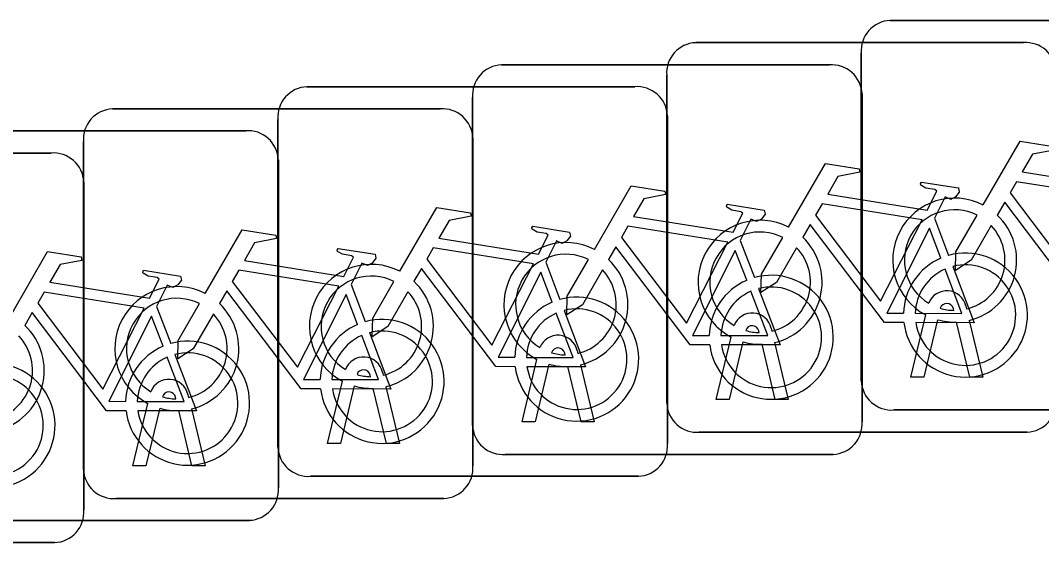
# Model space of a CAD drawing. Extents: x 162186 to 163152, y 385513 to 386513.
# Drawn here: x 162758.637 to 162761.256, y 386425.324 to 386426.664 of the extents above; entities that cross this region are included whole.
import ezdxf

# ---------------------------------------------------------------- set-up
doc = ezdxf.new("R2010")
doc.units = 0
doc.layers.add('IMGEO_Fietsenrek', color=7, linetype='Continuous')

msp = doc.modelspace()

# ---------------------------------------------------------------- linework, layer by layer
at = {"layer": 'IMGEO_Fietsenrek'}
for p, q in [((162760.8679, 386426.6635), (162761.7088, 386426.6635)), ((162761.7088, 386426.6635), (162760.8679, 386426.6635)), ((162760.3689, 386426.6065), (162761.2098, 386426.6065)), ((162761.2098, 386426.6065), (162760.3689, 386426.6065)), ((162760.7935, 386425.7389), (162760.7935, 386426.5798)), ((162760.7935, 386426.5798), (162760.7935, 386425.7389)), ((162759.8709, 386426.5495), (162760.7118, 386426.5495)), ((162760.7118, 386426.5495), (162759.8709, 386426.5495)), ((162760.2945, 386425.6819), (162760.2945, 386426.5228)), ((162760.2945, 386426.5228), (162760.2945, 386425.6819)), ((162759.3719, 386426.4935), (162760.2128, 386426.4935)), ((162760.2128, 386426.4935), (162759.3719, 386426.4935)), ((162760.7955, 386426.4751), (162760.7955, 386425.6342)), ((162760.7955, 386425.6342), (162760.7955, 386426.4751)), ((162759.7965, 386425.6249), (162759.7965, 386426.4658)), ((162759.7965, 386426.4658), (162759.7965, 386425.6249)), ((162758.8729, 386426.4365), (162759.7138, 386426.4365)), ((162759.7138, 386426.4365), (162758.8729, 386426.4365)), ((162759.2975, 386425.5689), (162759.2975, 386426.4098)), ((162759.2975, 386426.4098), (162759.2975, 386425.5689)), ((162760.2965, 386426.4191), (162760.2965, 386425.5782)), ((162760.2965, 386425.5782), (162760.2965, 386426.4191)), ((162758.3739, 386426.3805), (162759.2148, 386426.3805)), ((162759.2148, 386426.3805), (162758.3739, 386426.3805)), ((162758.7985, 386425.5119), (162758.7985, 386426.3528)), ((162758.7985, 386426.3528), (162758.7985, 386425.5119)), ((162759.7975, 386426.3621), (162759.7975, 386425.5212)), ((162759.7975, 386425.5212), (162759.7975, 386426.3621)), ((162757.8749, 386426.3235), (162758.7158, 386426.3235)), ((162758.7158, 386426.3235), (162757.8749, 386426.3235)), ((162759.2985, 386426.3061), (162759.2985, 386425.4652)), ((162759.2985, 386425.4652), (162759.2985, 386426.3061)), ((162758.7995, 386426.2491), (162758.7995, 386425.4082)), ((162758.7995, 386425.4082), (162758.7995, 386426.2491)), ((162760.9812, 386426.1562), (162761.0175, 386426.061)), ((162760.4832, 386426.0992), (162760.5195, 386426.004)), ((162759.9842, 386426.0432), (162760.0205, 386425.948)), ((162759.4852, 386425.9862), (162759.5215, 386425.891)), ((162758.9862, 386425.9302), (162759.0225, 386425.835)), ((162761.0309, 386425.9199), (162761.0299, 386425.9242)), ((162761.0616, 386425.9314), (162761.0634, 386425.9235)), ((162760.9205, 386425.7483), (162760.9588, 386425.9083)), ((162760.5626, 386425.8744), (162760.5644, 386425.8665)), ((162760.9892, 386425.8961), (162760.9539, 386425.7483)), ((162761.072, 386425.7483), (162761.0381, 386425.89)), ((162761.0704, 386425.8943), (162761.1054, 386425.7483)), ((162760.4215, 386425.6913), (162760.4598, 386425.8513)), ((162760.5319, 386425.8629), (162760.5309, 386425.8672)), ((162760.4902, 386425.8391), (162760.4549, 386425.6913)), ((162760.573, 386425.6913), (162760.5391, 386425.833)), ((162760.5714, 386425.8373), (162760.6064, 386425.6913)), ((162759.9235, 386425.6343), (162759.9618, 386425.7943)), ((162760.0339, 386425.8059), (162760.0329, 386425.8102)), ((162760.0646, 386425.8174), (162760.0664, 386425.8095)), ((162759.9922, 386425.7821), (162759.9569, 386425.6343)), ((162760.075, 386425.6343), (162760.0411, 386425.776)), ((162760.0734, 386425.7803), (162760.1084, 386425.6343)), ((162759.5349, 386425.7499), (162759.5339, 386425.7542)), ((162759.5656, 386425.7614), (162759.5674, 386425.7535)), ((162760.9539, 386425.7483), (162760.9205, 386425.7483)), ((162761.1054, 386425.7483), (162761.072, 386425.7483)), ((162759.4245, 386425.5783), (162759.4628, 386425.7383)), ((162759.4932, 386425.7261), (162759.4579, 386425.5783)), ((162759.576, 386425.5783), (162759.5421, 386425.72)), ((162759.5744, 386425.7243), (162759.6094, 386425.5783)), ((162759.0359, 386425.6929), (162759.0349, 386425.6972)), ((162759.0666, 386425.7044), (162759.0684, 386425.6965)), ((162760.4549, 386425.6913), (162760.4215, 386425.6913)), ((162760.6064, 386425.6913), (162760.573, 386425.6913)), ((162758.9255, 386425.5213), (162758.9638, 386425.6813)), ((162758.9942, 386425.6691), (162758.9589, 386425.5213)), ((162759.077, 386425.5213), (162759.0431, 386425.663)), ((162759.0754, 386425.6673), (162759.1104, 386425.5213)), ((162761.7181, 386425.6645), (162760.8772, 386425.6645)), ((162760.8772, 386425.6645), (162761.7181, 386425.6645)), ((162759.9569, 386425.6343), (162759.9235, 386425.6343)), ((162760.1084, 386425.6343), (162760.075, 386425.6343)), ((162761.2191, 386425.6075), (162760.3782, 386425.6075)), ((162760.3782, 386425.6075), (162761.2191, 386425.6075)), ((162759.4579, 386425.5783), (162759.4245, 386425.5783)), ((162759.6094, 386425.5783), (162759.576, 386425.5783)), ((162760.7211, 386425.5505), (162759.8802, 386425.5505)), ((162759.8802, 386425.5505), (162760.7211, 386425.5505)), ((162758.9589, 386425.5213), (162758.9255, 386425.5213)), ((162759.1104, 386425.5213), (162759.077, 386425.5213)), ((162760.2221, 386425.4945), (162759.3812, 386425.4945)), ((162759.3812, 386425.4945), (162760.2221, 386425.4945)), ((162759.7231, 386425.4375), (162758.8822, 386425.4375)), ((162758.8822, 386425.4375), (162759.7231, 386425.4375)), ((162759.2241, 386425.3815), (162758.3832, 386425.3815)), ((162758.3832, 386425.3815), (162759.2241, 386425.3815)), ((162758.7251, 386425.3245), (162757.8842, 386425.3245)), ((162757.8842, 386425.3245), (162758.7251, 386425.3245))]:
    msp.add_line(p, q, dxfattribs=at)
for points in [[(162761.1061, 386426.1902), (162761.2008, 386426.3537), (162761.287, 386426.3399), (162761.2887, 386426.3312), (162761.2326, 386426.3203), (162761.2064, 386426.275), (162761.4616, 386426.2342)], [(162760.6071, 386426.1332), (162760.7018, 386426.2967), (162760.788, 386426.2829), (162760.7897, 386426.2742), (162760.7336, 386426.2633), (162760.7074, 386426.218), (162760.9626, 386426.1772)], [(162760.1091, 386426.0762), (162760.2038, 386426.2397), (162760.29, 386426.2259), (162760.2917, 386426.2172), (162760.2356, 386426.2063), (162760.2094, 386426.161), (162760.4646, 386426.1202)], [(162760.9626, 386426.1772), (162760.9876, 386426.226), (162760.9825, 386426.23), (162760.9593, 386426.2337), (162760.9466, 386426.2412), (162760.9456, 386426.2443), (162760.9478, 386426.2489), (162761.0426, 386426.2338), (162761.0449, 386426.2235), (162761.0355, 386426.2111), (162761.0231, 386426.2047), (162761.0086, 386426.2109), (162760.9812, 386426.1562)], [(162761.4487, 386426.209), (162761.1919, 386426.25), (162761.1752, 386426.2212), (162761.3422, 386426.0009), (162761.4487, 386426.209)], [(162760.4646, 386426.1202), (162760.4896, 386426.169), (162760.4845, 386426.173), (162760.4613, 386426.1767), (162760.4486, 386426.1842), (162760.4476, 386426.1873), (162760.4498, 386426.1919), (162760.5446, 386426.1768), (162760.5469, 386426.1665), (162760.5375, 386426.1541), (162760.5251, 386426.1477), (162760.5106, 386426.1539), (162760.4832, 386426.0992)], [(162760.9497, 386426.152), (162760.6929, 386426.193), (162760.6762, 386426.1642), (162760.8432, 386425.9439), (162760.9497, 386426.152)], [(162761.4018, 386425.9455), (162761.3521, 386425.9456), (162761.1614, 386426.1973), (162761.1424, 386426.1645)], [(162759.6101, 386426.0202), (162759.7048, 386426.1837), (162759.791, 386426.1699), (162759.7927, 386426.1612), (162759.7366, 386426.1503), (162759.7104, 386426.105), (162759.9656, 386426.0642)], [(162761.1268, 386426.1377), (162761.0752, 386426.0485), (162761.0353, 386426.0225), (162761.0365, 386426.07), (162761.091, 386426.1642)], [(162759.9656, 386426.0642), (162759.9906, 386426.113), (162759.9855, 386426.117), (162759.9623, 386426.1207), (162759.9496, 386426.1282), (162759.9486, 386426.1313), (162759.9508, 386426.1359), (162760.0456, 386426.1208), (162760.0479, 386426.1105), (162760.0385, 386426.0981), (162760.0261, 386426.0917), (162760.0116, 386426.0979), (162759.9842, 386426.0432)], [(162760.4517, 386426.095), (162760.1949, 386426.136), (162760.1782, 386426.1072), (162760.3452, 386425.8869), (162760.4517, 386426.095)], [(162760.9028, 386425.8885), (162760.8531, 386425.8886), (162760.6624, 386426.1403), (162760.6434, 386426.1075)], [(162759.1111, 386425.9632), (162759.2058, 386426.1267), (162759.292, 386426.1129), (162759.2937, 386426.1042), (162759.2376, 386426.0933), (162759.2114, 386426.048), (162759.4666, 386426.0072)], [(162760.6278, 386426.0807), (162760.5762, 386425.9915), (162760.5363, 386425.9655), (162760.5375, 386426.013), (162760.592, 386426.1072)], [(162760.9977, 386426.054), (162760.9684, 386426.1308), (162760.859, 386425.9127), (162760.9017, 386425.9126)], [(162759.9527, 386426.039), (162759.6959, 386426.08), (162759.6792, 386426.0512), (162759.8462, 386425.8309), (162759.9527, 386426.039)], [(162760.4048, 386425.8315), (162760.3551, 386425.8316), (162760.1644, 386426.0833), (162760.1454, 386426.0505)], [(162758.6121, 386425.9072), (162758.7068, 386426.0707), (162758.793, 386426.0569), (162758.7947, 386426.0482), (162758.7386, 386426.0373), (162758.7124, 386425.992), (162758.9676, 386425.9512)], [(162759.4666, 386426.0072), (162759.4916, 386426.056), (162759.4865, 386426.06), (162759.4633, 386426.0637), (162759.4506, 386426.0712), (162759.4496, 386426.0743), (162759.4518, 386426.0789), (162759.5466, 386426.0638), (162759.5489, 386426.0535), (162759.5395, 386426.0411), (162759.5271, 386426.0347), (162759.5126, 386426.0409), (162759.4852, 386425.9862)], [(162760.4997, 386425.997), (162760.4704, 386426.0738), (162760.361, 386425.8557), (162760.4037, 386425.8556)], [(162759.9058, 386425.7755), (162759.8561, 386425.7756), (162759.6654, 386426.0273), (162759.6464, 386425.9945)], [(162760.1298, 386426.0237), (162760.0782, 386425.9345), (162760.0383, 386425.9085), (162760.0395, 386425.956), (162760.094, 386426.0502)], [(162761.0282, 386426.0328), (162761.0832, 386425.8882), (162760.9331, 386425.8885)], [(162758.9676, 386425.9512), (162758.9926, 386426), (162758.9875, 386426.004), (162758.9643, 386426.0077), (162758.9516, 386426.0152), (162758.9506, 386426.0183), (162758.9528, 386426.0229), (162759.0476, 386426.0078), (162759.0499, 386425.9975), (162759.0405, 386425.9851), (162759.0281, 386425.9787), (162759.0136, 386425.9849), (162758.9862, 386425.9302)], [(162759.4537, 386425.982), (162759.1969, 386426.023), (162759.1802, 386425.9942), (162759.3472, 386425.7739), (162759.4537, 386425.982)], [(162760.0007, 386425.941), (162759.9714, 386426.0178), (162759.862, 386425.7997), (162759.9047, 386425.7996)], [(162760.9317, 386425.9125), (162761.0516, 386425.9123), (162761.0084, 386426.0259)], [(162759.6308, 386425.9677), (162759.5792, 386425.8785), (162759.5393, 386425.8525), (162759.5405, 386425.9), (162759.595, 386425.9942)], [(162760.5302, 386425.9758), (162760.5852, 386425.8312), (162760.4351, 386425.8315)], [(162758.9547, 386425.926), (162758.6979, 386425.967), (162758.6812, 386425.9382), (162758.8482, 386425.7179), (162758.9547, 386425.926)], [(162759.4068, 386425.7185), (162759.3571, 386425.7186), (162759.1664, 386425.9703), (162759.1474, 386425.9375)], [(162759.5017, 386425.884), (162759.4724, 386425.9608), (162759.363, 386425.7427), (162759.4057, 386425.7426)], [(162760.4337, 386425.8555), (162760.5536, 386425.8553), (162760.5104, 386425.9689)], [(162759.1318, 386425.9107), (162759.0802, 386425.8215), (162759.0403, 386425.7955), (162759.0415, 386425.843), (162759.096, 386425.9372)], [(162758.9078, 386425.6625), (162758.8581, 386425.6626), (162758.6674, 386425.9143), (162758.6484, 386425.8815)], [(162759.0027, 386425.828), (162758.9734, 386425.9048), (162758.864, 386425.6867), (162758.9067, 386425.6866)], [(162759.9347, 386425.7995), (162760.0546, 386425.7993), (162760.0114, 386425.9129)], [(162760.0312, 386425.9198), (162760.0862, 386425.7752), (162759.9361, 386425.7755)], [(162759.4357, 386425.7425), (162759.5556, 386425.7423), (162759.5124, 386425.8559)], [(162759.5322, 386425.8628), (162759.5872, 386425.7182), (162759.4371, 386425.7185)], [(162758.9367, 386425.6865), (162759.0566, 386425.6863), (162759.0134, 386425.7999)], [(162759.0332, 386425.8068), (162759.0882, 386425.6622), (162758.9381, 386425.6625)]]:
    msp.add_lwpolyline(points, dxfattribs=at)
for centre, radius, start, end in [((162760.8712, 386426.5856), 0.0779, 92.4484, 184.2845), ((162760.8712, 386426.5856), 0.0779, 92.4484, 184.2845), ((162760.3722, 386426.5286), 0.0779, 92.4484, 184.2845), ((162760.3722, 386426.5286), 0.0779, 92.4484, 184.2845), ((162761.2156, 386426.5288), 0.0779, 2.4484, 94.2845), ((162761.2156, 386426.5288), 0.0779, 2.4484, 94.2845), ((162759.8742, 386426.4716), 0.0779, 92.4484, 184.2845), ((162759.8742, 386426.4716), 0.0779, 92.4484, 184.2845), ((162760.7176, 386426.4718), 0.0779, 2.4484, 94.2845), ((162760.7176, 386426.4718), 0.0779, 2.4484, 94.2845), ((162759.3752, 386426.4156), 0.0779, 92.4484, 184.2845), ((162759.3752, 386426.4156), 0.0779, 92.4484, 184.2845), ((162760.2186, 386426.4158), 0.0779, 2.4484, 94.2845), ((162760.2186, 386426.4158), 0.0779, 2.4484, 94.2845), ((162758.8762, 386426.3586), 0.0779, 92.4484, 184.2845), ((162758.8762, 386426.3586), 0.0779, 92.4484, 184.2845), ((162759.7196, 386426.3588), 0.0779, 2.4484, 94.2845), ((162759.7196, 386426.3588), 0.0779, 2.4484, 94.2845), ((162759.2206, 386426.3028), 0.0779, 2.4484, 94.2845), ((162759.2206, 386426.3028), 0.0779, 2.4484, 94.2845), ((162758.7216, 386426.2458), 0.0779, 2.4484, 94.2845), ((162758.7216, 386426.2458), 0.0779, 2.4484, 94.2845), ((162761.0331, 386426.0489), 0.159, 62.6766, 242.1369), ((162761.0331, 386426.0489), 0.129, 63.3192, 238.903), ((162761.0331, 386426.0489), 0.159, 283.5766, 46.6042), ((162760.5341, 386425.9919), 0.159, 62.6766, 242.1369), ((162761.0331, 386426.0489), 0.129, 283.6043, 43.4302), ((162760.5341, 386425.9919), 0.129, 63.3192, 238.903), ((162760.5341, 386425.9919), 0.159, 283.5766, 46.6042), ((162760.0361, 386425.9349), 0.159, 62.6766, 242.1369), ((162760.5341, 386425.9919), 0.129, 283.6043, 43.4302), ((162760.0361, 386425.9349), 0.129, 63.3192, 238.903), ((162761.0607, 386425.9079), 0.159, 113.3408, 178.3217), ((162761.0607, 386425.9079), 0.159, 187.0065, 105.7708), ((162759.5371, 386425.8789), 0.159, 62.6766, 242.1369), ((162760.0361, 386425.9349), 0.159, 283.5766, 46.6042), ((162761.0607, 386425.9079), 0.129, 188.6715, 104.5883), ((162759.5371, 386425.8789), 0.129, 63.3192, 238.903), ((162760.0361, 386425.9349), 0.129, 283.6043, 43.4302), ((162760.5627, 386425.8509), 0.159, 187.0065, 105.7708), ((162761.0607, 386425.9079), 0.129, 113.923, 177.9556), ((162759.0381, 386425.8219), 0.159, 62.6766, 242.1369), ((162759.5371, 386425.8789), 0.159, 283.5766, 46.6042), ((162760.5627, 386425.8509), 0.159, 113.3408, 178.3217), ((162760.5627, 386425.8509), 0.129, 188.6715, 104.5883), ((162759.0381, 386425.8219), 0.129, 63.3192, 238.903), ((162759.5371, 386425.8789), 0.129, 283.6043, 43.4302), ((162760.0637, 386425.7949), 0.159, 187.0065, 105.7708), ((162760.5627, 386425.8509), 0.129, 113.923, 177.9556), ((162761.0129, 386425.9203), 0.0499, 12.8025, 158.6934), ((162759.0381, 386425.8219), 0.159, 283.5766, 46.6042), ((162760.0637, 386425.7949), 0.159, 113.3408, 178.3217), ((162760.0637, 386425.7949), 0.129, 188.6715, 104.5883), ((162761.0129, 386425.9203), 0.0174, 12.8025, 163.4502), ((162761.0331, 386426.0489), 0.129, 253.415, 269.0204), ((162759.0381, 386425.8219), 0.129, 283.6043, 43.4302), ((162759.5647, 386425.7379), 0.159, 187.0065, 105.7708), ((162760.0637, 386425.7949), 0.129, 113.923, 177.9556), ((162760.5139, 386425.8633), 0.0499, 12.8025, 158.6934), ((162758.5391, 386425.7659), 0.159, 283.5766, 46.6042), ((162759.5647, 386425.7379), 0.159, 113.3408, 178.3217), ((162760.5139, 386425.8633), 0.0174, 12.8025, 163.4502), ((162761.0331, 386426.0489), 0.159, 253.9967, 271.7867), ((162758.5391, 386425.7659), 0.129, 283.6043, 43.4302), ((162759.5647, 386425.7379), 0.129, 113.923, 177.9556), ((162759.5647, 386425.7379), 0.129, 188.6715, 104.5883), ((162760.0159, 386425.8063), 0.0499, 12.8025, 158.6934), ((162760.5341, 386425.9919), 0.129, 253.415, 269.0204), ((162759.0657, 386425.6819), 0.159, 113.3408, 178.3217), ((162759.0657, 386425.6819), 0.159, 187.0065, 105.7708), ((162760.0159, 386425.8063), 0.0174, 12.8025, 163.4502), ((162760.5341, 386425.9919), 0.159, 253.9967, 271.7867), ((162759.0657, 386425.6819), 0.129, 113.923, 177.9556), ((162759.0657, 386425.6819), 0.129, 188.6715, 104.5883), ((162759.5169, 386425.7503), 0.0499, 12.8025, 158.6934), ((162760.0361, 386425.9349), 0.129, 253.415, 269.0204), ((162758.5667, 386425.6249), 0.159, 187.0065, 105.7708), ((162759.5169, 386425.7503), 0.0174, 12.8025, 163.4502), ((162760.0361, 386425.9349), 0.159, 253.9967, 271.7867), ((162758.5667, 386425.6249), 0.129, 188.6715, 104.5883), ((162759.0179, 386425.6933), 0.0499, 12.8025, 158.6934), ((162759.5371, 386425.8789), 0.129, 253.415, 269.0204), ((162759.5371, 386425.8789), 0.159, 253.9967, 271.7867), ((162760.8714, 386425.7422), 0.0779, 182.4484, 274.2845), ((162760.8714, 386425.7422), 0.0779, 182.4484, 274.2845), ((162759.0179, 386425.6933), 0.0174, 12.8025, 163.4502), ((162759.0381, 386425.8219), 0.129, 253.415, 269.0204), ((162761.2158, 386425.6854), 0.0779, 272.4484, 4.2845), ((162761.2158, 386425.6854), 0.0779, 272.4484, 4.2845), ((162759.0381, 386425.8219), 0.159, 253.9967, 271.7867), ((162760.3724, 386425.6852), 0.0779, 182.4484, 274.2845), ((162760.3724, 386425.6852), 0.0779, 182.4484, 274.2845), ((162759.8744, 386425.6282), 0.0779, 182.4484, 274.2845), ((162759.8744, 386425.6282), 0.0779, 182.4484, 274.2845), ((162760.7178, 386425.6284), 0.0779, 272.4484, 4.2845), ((162760.7178, 386425.6284), 0.0779, 272.4484, 4.2845), ((162759.3754, 386425.5722), 0.0779, 182.4484, 274.2845), ((162759.3754, 386425.5722), 0.0779, 182.4484, 274.2845), ((162760.2188, 386425.5724), 0.0779, 272.4484, 4.2845), ((162760.2188, 386425.5724), 0.0779, 272.4484, 4.2845), ((162758.8764, 386425.5152), 0.0779, 182.4484, 274.2845), ((162758.8764, 386425.5152), 0.0779, 182.4484, 274.2845), ((162759.7198, 386425.5154), 0.0779, 272.4484, 4.2845), ((162759.7198, 386425.5154), 0.0779, 272.4484, 4.2845), ((162759.2208, 386425.4594), 0.0779, 272.4484, 4.2845), ((162759.2208, 386425.4594), 0.0779, 272.4484, 4.2845), ((162758.7218, 386425.4024), 0.0779, 272.4484, 4.2845), ((162758.7218, 386425.4024), 0.0779, 272.4484, 4.2845)]:
    msp.add_arc(centre, radius, start, end, dxfattribs=at)

doc.saveas('drawing.dxf')
